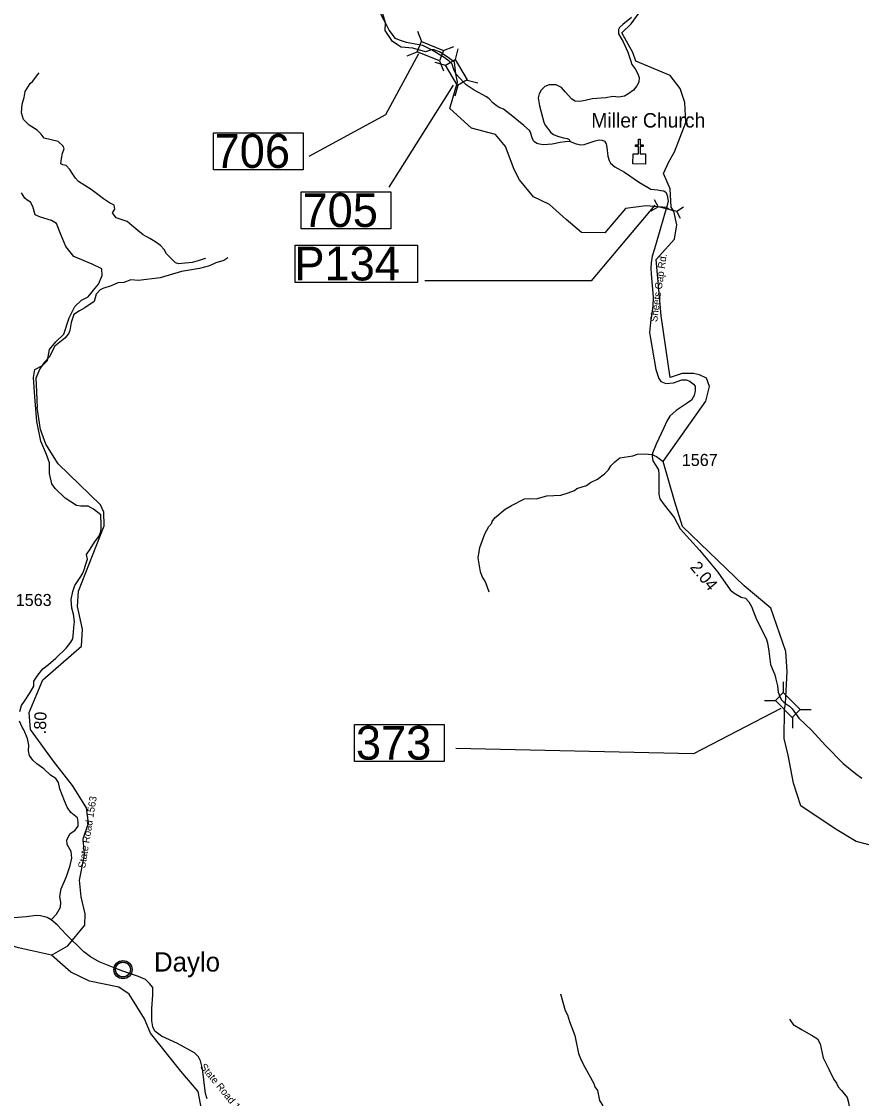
# Model space of a CAD drawing. Extents: x 1248089 to 1457196, y 820910 to 988753.
# Drawn here: x 1318874 to 1327578, y 928641 to 939798 of the extents above; entities that cross this region are included whole.
import ezdxf

# ---------------------------------------------------------------- set-up
doc = ezdxf.new("R2010")
doc.units = 0
for name, color, linetype in [('Exist Civil Demographics Community CELL', 7, 'Continuous'), ('Exist Civil Demographics Community Label', 7, 'Continuous'), ('Exist Cultural Church CELL', 7, 'Continuous'), ('Exist Hydrographic Creek Single Shore', 7, 'Continuous'), ('Exist Hydrographic Misc Water Feature', 7, 'Continuous'), ('Exist Road Non-System Type 51', 7, 'Continuous'), ('Exist Road Secondary Structure Pipe CELL', 7, 'Continuous'), ('Exist Road Secondary Structure Standard Bridge CELL', 7, 'Continuous'), ('Exist Road Secondary Structure Standard Bridge Number Label', 7, 'Continuous'), ('Exist Road Secondary Type 10 Attributed', 7, 'Continuous'), ('Exist Road Secondary Type 51 Attributed', 7, 'Continuous'), ('Exist Road Secondary Type 51 Label', 7, 'Continuous'), ('Prop GRAU CAT1 Cell', 7, 'Continuous'), ('Prop Lane Arrow CELL', 7, 'Continuous'), ('Prop Lane Lines', 7, 'Continuous'), ('Prop ROW RW Lines', 7, 'Continuous')]:
    doc.layers.add(name, color=color, linetype=linetype)

msp = doc.modelspace()

# ---------------------------------------------------------------- linework, layer by layer
at = {"layer": 'Exist Civil Demographics Community CELL'}
msp.add_lwpolyline([(1319847, 929989), (1319848, 929994), (1319850, 930001), (1319853, 930008), (1319856, 930014), (1319859, 930020), (1319863, 930025), (1319867, 930029), (1319872, 930034), (1319877, 930038), (1319883, 930042), (1319887, 930045), (1319892, 930047), (1319898, 930050), (1319904, 930052), (1319908, 930053), (1319913, 930053), (1319917, 930054), (1319923, 930054), (1319928, 930054), (1319933, 930054), (1319938, 930053), (1319943, 930052), (1319948, 930051), (1319953, 930049), (1319960, 930046), (1319966, 930043), (1319971, 930039), (1319976, 930035), (1319980, 930032), (1319984, 930027), (1319988, 930023), (1319991, 930018), (1319994, 930013), (1319996, 930008), (1319998, 930003), (1320000, 929998), (1320001, 929993), (1320002, 929987), (1320003, 929983), (1320003, 929977), (1320003, 929971), (1320003, 929965), (1320002, 929960), (1320000, 929954), (1319998, 929948), (1319996, 929943), (1319993, 929937), (1319989, 929931), (1319986, 929927), (1319982, 929922), (1319976, 929917), (1319971, 929913), (1319966, 929909), (1319962, 929907), (1319955, 929904), (1319948, 929901), (1319942, 929899), (1319935, 929898), (1319931, 929898), (1319927, 929897), (1319921, 929897), (1319917, 929898), (1319911, 929899), (1319905, 929900), (1319901, 929901), (1319895, 929903), (1319891, 929905), (1319887, 929907), (1319880, 929911), (1319874, 929916), (1319870, 929920), (1319865, 929925), (1319862, 929929), (1319859, 929933), (1319855, 929940), (1319853, 929944), (1319851, 929948), (1319849, 929956), (1319847, 929963), (1319847, 929968), (1319846, 929974), (1319846, 929979), (1319847, 929986)], close=True, dxfattribs=at)
for centre, radius in [((1319925, 929976), 94.3), ((1319925, 929977), 76.7)]:
    msp.add_circle(centre, radius, dxfattribs=at)
at = {"layer": 'Exist Cultural Church CELL'}
msp.add_lwpolyline([(1325211, 938429), (1325268, 938429), (1325268, 938505), (1325236, 938505), (1325237, 938521), (1325269, 938521), (1325269, 938581), (1325285, 938581), (1325285, 938520), (1325317, 938520), (1325316, 938504), (1325284, 938504), (1325284, 938428), (1325341, 938428), (1325340, 938321), (1325209, 938323)], close=True, dxfattribs=at)
at = {"layer": 'Exist Hydrographic Creek Single Shore'}
for points in [[(1323121, 939506), (1323059, 939483), (1322928, 939524), (1322807, 939533), (1322718, 939590), (1322642, 939705), (1322646, 939784), (1322568, 940045), (1322588, 940180), (1322670, 940372), (1322717, 940463), (1322710, 940547), (1322684, 940634), (1322581, 940593), (1322522, 940604), (1322457, 940654), (1322405, 940724), (1322348, 940820), (1322300, 940852)], [(1325450, 937333), (1325642, 937543), (1325665, 937691), (1325633, 937833), (1325607, 937875), (1325594, 938066), (1325527, 938224), (1325581, 938346), (1325639, 938450), (1325759, 938754), (1325747, 938961), (1325700, 939103), (1325595, 939240), (1325241, 939388), (1325210, 939478), (1325093, 939681), (1325190, 939776), (1325303, 939927), (1325278, 939977), (1325289, 940057), (1325249, 940192)], [(1323376, 939257), (1323359, 939377), (1323294, 939426), (1323205, 939486), (1323148, 939504), (1323121, 939506)], [(1325633, 937833), (1325580, 937856), (1325558, 937870), (1325348, 937890), (1325131, 937863), (1324918, 937609), (1324678, 937611), (1324518, 937748), (1324346, 937902), (1324181, 937981), (1324035, 938158), (1323979, 938267), (1323889, 938504), (1323785, 938628), (1323536, 938693), (1323314, 938896), (1323393, 939170), (1323376, 939257)], [(1326792, 932733), (1326808, 933066), (1326795, 933272), (1326640, 933719), (1326361, 933953), (1325725, 934567), (1325639, 934833), (1325581, 935036), (1325522, 935239), (1325964, 935866), (1326004, 936016), (1325973, 936102), (1325901, 936138), (1325838, 936151), (1325721, 936151), (1325594, 936111), (1325504, 936751), (1325450, 937333)], [(1319185, 930124), (1319353, 930223), (1319530, 930437), (1319532, 930554), (1319491, 930729), (1319475, 930903), (1319527, 931166), (1319514, 931331), (1319569, 931492), (1319546, 931653), (1319403, 931883), (1319206, 932136), (1318966, 932465), (1318953, 932639), (1319094, 932978), (1319495, 933328), (1319507, 933502), (1319454, 933739), (1319466, 933896), (1319732, 934574), (1319727, 934715), (1319694, 934791), (1319255, 935217), (1319125, 935420), (1319072, 935572), (1319035, 935799)], [(1329148, 931410), (1328801, 931445), (1328610, 931387), (1328267, 931441), (1327803, 931232), (1327524, 931302), (1327307, 931434), (1326950, 931674), (1326875, 931906), (1326818, 932197), (1326778, 932370), (1326782, 932668), (1326792, 932733)], [(1319185, 930124), (1318843, 930200), (1318221, 930389), (1317996, 930416), (1317761, 930379), (1317192, 930379), (1316981, 930513), (1316799, 930645)], [(1321505, 926207), (1321583, 926233), (1321653, 926298), (1321772, 926474), (1321912, 926874), (1321961, 927079), (1321762, 927208), (1321208, 927551), (1321019, 927748), (1320931, 927767), (1320883, 927841), (1320799, 928218), (1320705, 928713), (1320526, 928924), (1320210, 929318), (1320147, 929467), (1319991, 929720), (1319883, 929795), (1319578, 929858), (1319385, 929949), (1319185, 930124)]]:
    msp.add_lwpolyline(points, dxfattribs=at)
at = {"layer": 'Exist Hydrographic Misc Water Feature'}
for points in [[(1321012, 937351), (1320971, 937322), (1320886, 937300), (1320822, 937269), (1320717, 937238), (1320532, 937208), (1320310, 937143), (1320087, 937114), (1320008, 937124), (1319935, 937094), (1319873, 937091), (1319802, 937059), (1319717, 937033), (1319689, 937018), (1319648, 936973), (1319626, 936897), (1319530, 936831), (1319474, 936802), (1319417, 936764), (1319387, 936680), (1319375, 936598), (1319362, 936563), (1319323, 936518), (1319219, 936434), (1319162, 936321), (1319109, 936266), (1319063, 936201), (1319023, 936102), (1319026, 936038), (1319035, 935799)], [(1323720, 933888), (1323682, 933993), (1323649, 934049), (1323630, 934098), (1323606, 934242), (1323622, 934350), (1323674, 934491), (1323717, 934566), (1323746, 934601), (1323751, 934618), (1323779, 934655), (1323886, 934745), (1323953, 934785), (1324086, 934854), (1324138, 934857), (1324206, 934853), (1324319, 934886), (1324463, 934893), (1324540, 934915), (1324605, 934939), (1324629, 934960), (1324730, 934993), (1324769, 935024), (1324841, 935056), (1324915, 935111), (1324956, 935154), (1324981, 935195), (1325022, 935238), (1325073, 935277), (1325209, 935300), (1325258, 935315), (1325338, 935321), (1325406, 935312), (1325453, 935293), (1325522, 935239)], [(1324459, 929725), (1324509, 929552), (1324532, 929508), (1324554, 929439), (1324609, 929294), (1324646, 929107), (1324675, 929038), (1324711, 928965), (1324805, 928797), (1324816, 928760), (1324844, 928724), (1324863, 928619), (1324894, 928571), (1324908, 928500), (1324920, 928476), (1324935, 928423), (1324959, 928187), (1324960, 928130), (1324981, 927998), (1325055, 927828), (1325087, 927580), (1325106, 927531), (1325119, 927407), (1325125, 927384)]]:
    msp.add_lwpolyline(points, dxfattribs=at)
at = {"layer": 'Exist Road Non-System Type 51'}
for points in [[(1320465, 937302), (1320429, 937341), (1320376, 937392), (1320352, 937437), (1320313, 937478), (1320257, 937519), (1320204, 937549), (1320133, 937588), (1320080, 937632), (1320017, 937685), (1319970, 937726), (1319908, 937746), (1319855, 937765), (1319816, 937818), (1319841, 937853), (1319834, 937897), (1319786, 937921), (1319723, 937960), (1319664, 938006), (1319597, 938057), (1319530, 938099), (1319463, 938142), (1319434, 938177), (1319399, 938226), (1319374, 938266), (1319337, 938307), (1319303, 938314), (1319281, 938323), (1319287, 938381), (1319300, 938434), (1319315, 938480), (1319306, 938506), (1319253, 938555), (1319181, 938573), (1319107, 938589), (1319076, 938632), (1319037, 938673), (1318954, 938726), (1318894, 938784), (1318875, 938854), (1318882, 938942), (1318901, 939010), (1318913, 939074), (1318965, 939158), (1318991, 939182), (1319030, 939231), (1319057, 939268)], [(1319697, 934688), (1319620, 934747), (1319566, 934779), (1319489, 934779), (1319444, 934783), (1319327, 934860), (1319223, 934959), (1319187, 935009), (1319165, 935117), (1319165, 935225), (1319133, 935311), (1319075, 935451), (1319034, 935654), (1319012, 935911), (1318998, 936109), (1319012, 936195), (1319093, 936235), (1319142, 936287), (1319165, 936400), (1319228, 936481), (1319314, 936558), (1319368, 936729), (1319426, 936847), (1319494, 936910), (1319566, 936946), (1319620, 937014), (1319670, 937077), (1319710, 937167), (1319706, 937235), (1319606, 937284), (1319417, 937365), (1319332, 937469), (1319282, 937591), (1319238, 937706), (1319183, 937737), (1319071, 937773), (1319017, 937796), (1318990, 937882), (1318967, 937927), (1318931, 937949), (1318909, 937967), (1318873, 938022)], [(1320465, 937302), (1320500, 937291), (1320571, 937298), (1320645, 937306), (1320719, 937326), (1320782, 937347), (1320772, 937341)], [(1319531, 934145), (1319557, 934228), (1319548, 934278), (1319584, 934332), (1319629, 934404), (1319674, 934463), (1319692, 934504), (1319701, 934540), (1319701, 934589), (1319697, 934688)], [(1326832, 929464), (1326869, 929407), (1326964, 929352), (1327078, 929286), (1327124, 929258), (1327150, 929206), (1327181, 929063), (1327239, 928945), (1327292, 928839), (1327319, 928798), (1327335, 928763), (1327371, 928724), (1327429, 928650), (1327443, 928598), (1327452, 928555), (1327436, 928511), (1327400, 928475), (1327371, 928438), (1327356, 928361), (1327391, 928279), (1327405, 928254), (1327414, 928158), (1327420, 928096), (1327415, 928024)]]:
    msp.add_lwpolyline(points, dxfattribs=at)
at = {"layer": 'Exist Road Secondary Structure Pipe CELL'}
for p, q in [((1325400, 937836), (1325471, 937880)), ((1325430, 937953), (1325471, 937880)), ((1325663, 937831), (1325471, 937880)), ((1325733, 937875), (1325663, 937831)), ((1325703, 937758), (1325663, 937831))]:
    msp.add_line(p, q, dxfattribs=at)
at = {"layer": 'Exist Road Secondary Structure Standard Bridge CELL'}
for p, q in [((1322976, 939697), (1323019, 939593)), ((1322870, 939442), (1322975, 939486)), ((1323248, 939497), (1323353, 939540)), ((1323395, 939516), (1323367, 939406)), ((1323157, 939377), (1323267, 939348)), ((1323205, 939392), (1323248, 939288)), ((1323394, 939135), (1323365, 939026)), ((1323492, 939192), (1323601, 939164)), ((1326768, 932959), (1326768, 932846)), ((1326573, 932764), (1326686, 932764)), ((1326943, 932670), (1327056, 932670)), ((1326863, 932590), (1326863, 932477))]:
    msp.add_line(p, q, dxfattribs=at)
for points in [[(1323019, 939593), (1323248, 939497), (1323204, 939390), (1322975, 939486)], [(1323367, 939406), (1323492, 939193), (1323392, 939134), (1323267, 939348)], [(1326768, 932846), (1326943, 932670), (1326861, 932588), (1326686, 932764)]]:
    msp.add_lwpolyline(points, close=True, dxfattribs=at)
at = {"layer": 'Exist Road Secondary Structure Standard Bridge Number Label'}
msp.add_line((1323347, 939139), (1322679, 938083), dxfattribs=at)
for points in [[(1322989, 939465), (1322646, 938833), (1321851, 938400)], [(1326742, 932681), (1325839, 932210), (1323374, 932267)]]:
    msp.add_lwpolyline(points, dxfattribs=at)
for points in [[(1320863, 938646), (1321792, 938646), (1321792, 938262), (1320863, 938262)], [(1321773, 938035), (1322702, 938035), (1322702, 937651), (1321773, 937651)], [(1322326, 932515), (1323255, 932515), (1323255, 932131), (1322326, 932131)]]:
    msp.add_lwpolyline(points, close=True, dxfattribs=at)
at = {"layer": 'Exist Road Secondary Type 10 Attributed'}
for points in [[(1318856, 932649), (1318875, 932713), (1318905, 932757), (1318963, 932848), (1319000, 932912), (1319002, 932966), (1319044, 933026), (1319094, 933092), (1319154, 933136), (1319231, 933201), (1319335, 933305), (1319386, 933367), (1319407, 933404), (1319413, 933467), (1319416, 933525), (1319423, 933579), (1319411, 933658), (1319395, 933720), (1319390, 933811), (1319404, 933892), (1319427, 933954), (1319490, 934049), (1319511, 934082), (1319529, 934139), (1319531, 934145)], [(1319182, 930492), (1319238, 930550), (1319277, 930622), (1319281, 930675), (1319272, 930735), (1319286, 930814), (1319339, 930941), (1319379, 931055), (1319395, 931130), (1319390, 931199), (1319346, 931273), (1319344, 931322), (1319379, 931385), (1319425, 931417), (1319460, 931461), (1319462, 931507), (1319455, 931549), (1319385, 931604), (1319348, 931658), (1319318, 931723), (1319272, 931848), (1319258, 931913), (1319228, 931955), (1319173, 931990), (1319106, 932057), (1319034, 932108), (1318992, 932147), (1318958, 932193), (1318946, 932244), (1318948, 932302), (1318935, 932369), (1318898, 932460), (1318881, 932487), (1318854, 932551)]]:
    msp.add_lwpolyline(points, dxfattribs=at)
at = {"layer": 'Exist Road Secondary Type 51 Attributed'}
for points in [[(1323121, 939506), (1323031, 939551), (1322954, 939564), (1322862, 939580), (1322791, 939604), (1322748, 939624), (1322683, 939709), (1322646, 939784), (1322610, 939848), (1322546, 940002), (1322533, 940067), (1322523, 940200), (1322510, 940344), (1322492, 940413), (1322440, 940548), (1322335, 940759), (1322300, 940852)], [(1325194, 939840), (1325104, 939769), (1325071, 939737), (1325059, 939717), (1325061, 939670), (1325110, 939588), (1325157, 939482), (1325186, 939398), (1325199, 939354), (1325233, 939309), (1325258, 939264), (1325274, 939217), (1325272, 939170), (1325250, 939131), (1325217, 939088), (1325158, 939045), (1325121, 939024), (1325063, 939016), (1325002, 939022), (1324928, 939008), (1324789, 938996), (1324716, 938981), (1324657, 938969), (1324612, 938975), (1324575, 938995), (1324512, 939067), (1324469, 939116), (1324413, 939141), (1324342, 939141), (1324297, 939126), (1324260, 939089), (1324237, 939049), (1324227, 939008), (1324243, 938924), (1324288, 938756), (1324301, 938725), (1324360, 938647), (1324385, 938627), (1324427, 938609), (1324490, 938595), (1324529, 938585), (1324548, 938575), (1324561, 938555)], [(1323376, 939257), (1323354, 939301), (1323336, 939355), (1323307, 939388), (1323252, 939426), (1323121, 939506)], [(1324561, 938555), (1324507, 938552), (1324455, 938546), (1324374, 938529), (1324328, 938524), (1324279, 938521), (1324241, 938527), (1324214, 938535), (1324190, 938551), (1324175, 938567), (1324161, 938603), (1324149, 938651), (1324137, 938671), (1324078, 938721), (1323929, 938843), (1323867, 938889), (1323825, 938909), (1323792, 938928), (1323758, 938956), (1323721, 938998), (1323692, 939019), (1323565, 939086), (1323480, 939144), (1323457, 939166), (1323376, 939257)], [(1324561, 938555), (1324621, 938533), (1324670, 938521), (1324705, 938523), (1324756, 938540), (1324818, 938563), (1324860, 938572), (1324892, 938570), (1324916, 938558), (1324934, 938533), (1324941, 938493), (1324950, 938405), (1324962, 938359), (1324978, 938331), (1325022, 938294), (1325122, 938238), (1325279, 938132), (1325360, 938082), (1325394, 938063), (1325463, 938053), (1325500, 938048), (1325531, 938043), (1325553, 938028), (1325566, 937995), (1325574, 937937), (1325567, 937907), (1325558, 937870)], [(1325558, 937870), (1325457, 937527), (1325432, 937445), (1325409, 937367), (1325400, 937299), (1325394, 937239), (1325397, 937184), (1325419, 936944), (1325415, 936848), (1325391, 936681), (1325383, 936578), (1325392, 936514), (1325448, 936194), (1325479, 936100), (1325500, 936068), (1325550, 936048), (1325629, 936054), (1325715, 936085), (1325763, 936085), (1325801, 936071), (1325838, 936041), (1325855, 936021), (1325855, 935973), (1325843, 935924), (1325817, 935875), (1325772, 935845), (1325659, 935767), (1325591, 935710), (1325561, 935659), (1325530, 935590), (1325449, 935420), (1325411, 935328), (1325408, 935291), (1325417, 935246), (1325448, 935199), (1325473, 935155), (1325479, 935104), (1325477, 935028), (1325477, 934902), (1325490, 934853), (1325533, 934791), (1325638, 934660), (1325699, 934541), (1325901, 934322), (1326088, 934092), (1326217, 933910), (1326256, 933878), (1326333, 933833), (1326375, 933825), (1326410, 933788), (1326437, 933739), (1326489, 933605), (1326589, 933406), (1326603, 933362), (1326617, 933274), (1326637, 933136), (1326662, 933073), (1326680, 933031), (1326692, 932984), (1326709, 932917), (1326716, 932851), (1326731, 932807), (1326746, 932773), (1326774, 932747), (1326792, 932733)], [(1326792, 932733), (1326832, 932705), (1326860, 932678), (1326929, 932582), (1327060, 932457), (1327206, 932298), (1327388, 932113), (1327517, 932007), (1327582, 931961)], [(1319182, 930492), (1319139, 930516), (1319072, 930534), (1319024, 930536), (1318926, 930523), (1318793, 930514), (1318701, 930510), (1318623, 930525), (1318487, 930540), (1318341, 930536), (1318197, 930521), (1318044, 930490), (1317983, 930481), (1317929, 930486), (1317835, 930499), (1317694, 930549), (1317450, 930677), (1317332, 930703), (1317225, 930725), (1317121, 930736), (1316986, 930732), (1316903, 930736), (1316824, 930760), (1316707, 930804)], [(1320798, 928636), (1320782, 928692), (1320764, 928833), (1320750, 928949), (1320729, 929030), (1320708, 929074), (1320667, 929115), (1320492, 929211), (1320323, 929285), (1320256, 929338), (1320235, 929384), (1320226, 929444), (1320223, 929572), (1320235, 929712), (1320233, 929791), (1320203, 929830), (1320159, 929872), (1320087, 929906), (1319923, 929960), (1319833, 929994), (1319678, 930055), (1319590, 930108), (1319521, 930161), (1319332, 930342), (1319242, 930440), (1319182, 930492)]]:
    msp.add_lwpolyline(points, dxfattribs=at)
at = {"layer": 'Prop Lane Arrow CELL'}
msp.add_lwpolyline([(1325437, 937897), (1324777, 937111), (1323053, 937111)], dxfattribs=at)
msp.add_lwpolyline([(1321709, 937480), (1322976, 937480), (1322976, 937096), (1321709, 937096)], close=True, dxfattribs=at)

# ---------------------------------------------------------------- texts
at = {"layer": 'Exist Civil Demographics Community Label'}
msp.add_text('Daylo', height=200, dxfattribs=at).set_placement((1320247, 929956))
at = {"layer": 'Exist Road Secondary Structure Standard Bridge Number Label'}
for s, p in [('706', (1320875, 938282)), ('705', (1321786, 937670)), ('373', (1322339, 932151))]:
    msp.add_text(s, height=350, dxfattribs=at).set_placement(p)
at = {"layer": 'Exist Road Secondary Type 51 Label'}
for s, rotation, p in [('Sheets Gap Rd.', 81.8505, (1325460, 936682)), ('State Road 1563', 80.7254, (1319533, 931023)), ('State Road 1562', 309.5506, (1320720, 928966))]:
    msp.add_text(s, height=75, rotation=rotation, dxfattribs=at).set_placement(p)
at = {"layer": 'Prop GRAU CAT1 Cell'}
for s, rotation, p in [('2.04', 309.055, (1325796, 934143)), ('.80', 87.711, (1319125, 932413))]:
    msp.add_text(s, height=125, rotation=rotation, dxfattribs=at).set_placement(p)
at = {"layer": 'Prop Lane Arrow CELL'}
msp.add_text('P134', height=350, dxfattribs=at).set_placement((1321702, 937116))
at = {"layer": 'Prop Lane Lines'}
for s, p in [('1567', (1325716, 935194)), ('1563', (1318814, 933743))]:
    msp.add_text(s, height=125, dxfattribs=at).set_placement(p)
at = {"layer": 'Prop ROW RW Lines'}
msp.add_text('Miller Church', height=150, dxfattribs=at).set_placement((1324778, 938700))

doc.saveas('drawing.dxf')
